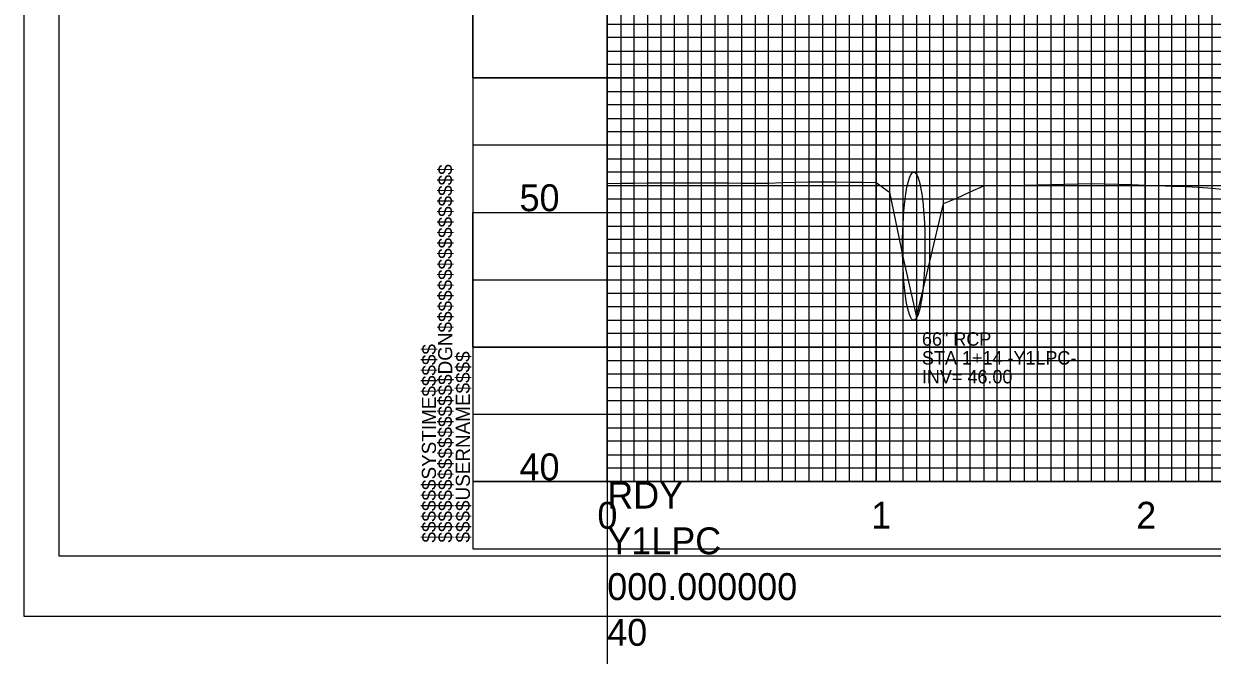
# Model space of a CAD drawing. Extents: x 2345490 to 2445302, y 465165 to 573888.
# Drawn here: x 2410678.3 to 2411120.3, y 541012.2 to 541246.8 of the extents above; entities that cross this region are included whole.
import ezdxf

# ---------------------------------------------------------------- set-up
doc = ezdxf.new("R2010")
doc.units = 0
for name, color, linetype in [('Old_Level_1', 7, 'Continuous'), ('Old_Level_18', 7, 'Continuous'), ('Old_Level_3', 7, 'Continuous'), ('Old_Level_40', 7, 'Continuous'), ('Old_Level_41', 7, 'Continuous'), ('Old_Level_42', 7, 'Continuous'), ('Old_Level_43', 7, 'Continuous'), ('Old_Level_50', 7, 'Continuous'), ('Old_Level_51', 7, 'Continuous'), ('Old_Level_52', 7, 'Continuous'), ('Old_Level_57', 7, 'Continuous'), ('Old_Level_63', 7, 'Continuous')]:
    doc.layers.add(name, color=color, linetype=linetype)

msp = doc.modelspace()

# ---------------------------------------------------------------- linework, layer by layer
at = {"layer": 'Old_Level_1'}
msp.add_lwpolyline([(2410895.325, 541187.52725), (2410900.325, 541187.592), (2410905.325, 541187.657), (2410910.325, 541187.722), (2410915.325, 541187.7825), (2410920.325, 541187.7665), (2410925.325, 541187.75025), (2410930.325, 541187.73025), (2410935.325, 541187.706), (2410940.325, 541187.68175), (2410945.325, 541187.6575), (2410950.325, 541187.63325), (2410955.325, 541187.6205), (2410960.325, 541187.8065), (2410965.325, 541187.9925), (2410970.325, 541188.062), (2410975.325, 541188.05525), (2410980.325, 541188.04775), (2410985.325, 541188.03925), (2410990.325, 541188.0295), (2410995.325, 541187.87375), (2411000.325, 541184.212), (2411005.325, 541159.72875), (2411010.325, 541137.8045), (2411015.325, 541158.46225), (2411020.325, 541180.115), (2411025.325, 541182.06925), (2411030.325, 541184.38625), (2411035.325, 541186.67925), (2411040.325, 541186.71225), (2411045.325, 541186.7995), (2411050.325, 541186.90625), (2411055.325, 541187.01375), (2411060.325, 541187.1215), (2411065.325, 541187.22975), (2411070.325, 541187.3385), (2411075.325, 541187.448), (2411080.325, 541187.37475), (2411085.325, 541187.22175), (2411090.325, 541187.06025), (2411095.325, 541186.8905), (2411100.325, 541186.71225), (2411105.325, 541186.525), (2411110.325, 541186.323), (2411115.325, 541186.0975), (2411120.325, 541185.732), (2411125.325, 541185.26675)], dxfattribs=at)
at = {"layer": 'Old_Level_18'}
msp.add_line((2410845.325, 541051.694), (2410845.325, 541051.694), dxfattribs=at)
msp.add_line((2410845.325, 541051.694), (2410845.325, 541051.694), dxfattribs=at)
msp.add_lwpolyline([(2412345.325, 542101.694), (2410845.325, 542101.694), (2410845.325, 541051.694), (2412345.325, 541051.694)], close=True, dxfattribs=at)
at = {"layer": 'Old_Level_3'}
msp.add_ellipse((2411009.325, 541164.194), major_axis=(0, 27.5), ratio=0.151267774, dxfattribs=at)
at = {"layer": 'Old_Level_40'}
msp.add_line((2410845.325, 541051.694), (2410845.325, 541051.694), dxfattribs=at)
msp.add_line((2410845.325, 541051.694), (2410845.325, 541051.694), dxfattribs=at)
msp.add_line((2410845.325, 541051.694), (2410845.325, 541051.694), dxfattribs=at)
msp.add_line((2410845.325, 541051.694), (2410845.325, 541051.694), dxfattribs=at)
at = {"layer": 'Old_Level_41'}
msp.add_line((2412345.325, 541076.694), (2410845.325, 541076.694), dxfattribs=at)
for points in [[(2410845.325, 542101.694), (2410895.325, 542101.694), (2410895.325, 541076.694), (2410945.325, 541076.694), (2410945.325, 542101.694), (2410995.325, 542101.694), (2410995.325, 541076.694), (2411045.325, 541076.694), (2411045.325, 542101.694), (2411095.325, 542101.694), (2411095.325, 541076.694), (2411145.325, 541076.694), (2411145.325, 542101.694), (2411195.325, 542101.694), (2411195.325, 541076.694), (2411245.325, 541076.694), (2411245.325, 542101.694), (2411295.325, 542101.694), (2411295.325, 541076.694), (2411345.325, 541076.694), (2411345.325, 542101.694), (2411395.325, 542101.694), (2411395.325, 541076.694), (2411445.325, 541076.694)], [(2410920.325, 541076.694), (2410920.325, 542101.694), (2410970.325, 542101.694), (2410970.325, 541076.694), (2411020.325, 541076.694), (2411020.325, 542101.694), (2411070.325, 542101.694), (2411070.325, 541076.694), (2411120.325, 541076.694), (2411120.325, 542101.694), (2411170.325, 542101.694), (2411170.325, 541076.694), (2411220.325, 541076.694), (2411220.325, 542101.694), (2411270.325, 542101.694), (2411270.325, 541076.694), (2411320.325, 541076.694), (2411320.325, 542101.694), (2411370.325, 542101.694), (2411370.325, 541076.694), (2411420.325, 541076.694), (2411420.325, 542101.694), (2411470.325, 542101.694)], [(2412345.325, 541201.694), (2410845.325, 541201.694), (2410845.325, 541151.694), (2412345.325, 541151.694)], [(2412345.325, 541126.694), (2410845.325, 541126.694), (2410845.325, 541176.694), (2412345.325, 541176.694)], [(2412345.325, 541101.694), (2410845.325, 541101.694)], [(2410882.825, 541051.694), (2410882.825, 541051.694)]]:
    msp.add_lwpolyline(points, dxfattribs=at)
at = {"layer": 'Old_Level_42'}
msp.add_lwpolyline([(2412345.325, 541226.694), (2410845.325, 541226.694), (2410845.325, 541276.694), (2412345.325, 541276.694)], dxfattribs=at)
at = {"layer": 'Old_Level_43'}
for points in [[(2410900.325, 542101.694), (2410900.325, 541076.694), (2410905.325, 541076.694), (2410905.325, 542101.694)], [(2410910.325, 542101.694), (2410910.325, 541076.694), (2410915.325, 541076.694), (2410915.325, 542101.694)], [(2410925.325, 542101.694), (2410925.325, 541076.694), (2410930.325, 541076.694), (2410930.325, 542101.694)], [(2410935.325, 542101.694), (2410935.325, 541076.694), (2410940.325, 541076.694), (2410940.325, 542101.694)], [(2410950.325, 542101.694), (2410950.325, 541076.694), (2410955.325, 541076.694), (2410955.325, 542101.694)], [(2410960.325, 542101.694), (2410960.325, 541076.694), (2410965.325, 541076.694), (2410965.325, 542101.694)], [(2410975.325, 542101.694), (2410975.325, 541076.694), (2410980.325, 541076.694), (2410980.325, 542101.694)], [(2410985.325, 542101.694), (2410985.325, 541076.694), (2410990.325, 541076.694), (2410990.325, 542101.694)], [(2411000.325, 542101.694), (2411000.325, 541076.694), (2411005.325, 541076.694), (2411005.325, 542101.694)], [(2411010.325, 542101.694), (2411010.325, 541076.694), (2411015.325, 541076.694), (2411015.325, 542101.694)], [(2411025.325, 542101.694), (2411025.325, 541076.694), (2411030.325, 541076.694), (2411030.325, 542101.694)], [(2411035.325, 542101.694), (2411035.325, 541076.694), (2411040.325, 541076.694), (2411040.325, 542101.694)], [(2411050.325, 542101.694), (2411050.325, 541076.694), (2411055.325, 541076.694), (2411055.325, 542101.694)], [(2411060.325, 541076.694), (2411065.325, 541076.694), (2411065.325, 542101.694)], [(2411060.325, 542101.694), (2411060.325, 541076.694)], [(2411075.325, 542101.694), (2411075.325, 541076.694), (2411080.325, 541076.694), (2411080.325, 542101.694)], [(2411085.325, 542101.694), (2411085.325, 541076.694), (2411090.325, 541076.694), (2411090.325, 542101.694)], [(2411100.325, 542101.694), (2411100.325, 541076.694), (2411105.325, 541076.694), (2411105.325, 542101.694)], [(2411110.325, 542101.694), (2411110.325, 541076.694), (2411115.325, 541076.694), (2411115.325, 542101.694)], [(2410895.325, 541246.694), (2412295.325, 541246.694)], [(2412295.325, 541241.694), (2410895.325, 541241.694), (2410895.325, 541236.694), (2412295.325, 541236.694)], [(2412295.325, 541231.694), (2410895.325, 541231.694), (2410895.325, 541221.694), (2412295.325, 541221.694)], [(2412295.325, 541216.694), (2410895.325, 541216.694), (2410895.325, 541211.694), (2412295.325, 541211.694)], [(2412295.325, 541206.694), (2410895.325, 541206.694), (2410895.325, 541196.694), (2412295.325, 541196.694)], [(2412295.325, 541191.694), (2410895.325, 541191.694), (2410895.325, 541186.694), (2412295.325, 541186.694)], [(2412295.325, 541181.694), (2410895.325, 541181.694), (2410895.325, 541171.694), (2412295.325, 541171.694)], [(2412295.325, 541166.694), (2410895.325, 541166.694), (2410895.325, 541161.694), (2412295.325, 541161.694)], [(2412295.325, 541156.694), (2410895.325, 541156.694), (2410895.325, 541146.694), (2412295.325, 541146.694)], [(2412295.325, 541141.694), (2410895.325, 541141.694), (2410895.325, 541136.694), (2412295.325, 541136.694)], [(2412295.325, 541131.694), (2410895.325, 541131.694), (2410895.325, 541121.694), (2412295.325, 541121.694)], [(2412295.325, 541116.694), (2410895.325, 541116.694), (2410895.325, 541111.694), (2412295.325, 541111.694)], [(2412295.325, 541106.694), (2410895.325, 541106.694), (2410895.325, 541096.694), (2412295.325, 541096.694)], [(2412295.325, 541091.694), (2410895.325, 541091.694), (2410895.325, 541086.694), (2412295.325, 541086.694)], [(2412295.325, 541081.694), (2410895.325, 541081.694)]]:
    msp.add_lwpolyline(points, dxfattribs=at)
at = {"layer": 'Old_Level_50'}
msp.add_line((2410678.325, 541026.694), (2410678.325, 541026.694), dxfattribs=at)
msp.add_lwpolyline([(2412357.825, 542104.244), (2410691.325, 542104.244), (2410691.325, 541049.144), (2412357.825, 541049.144)], close=True, dxfattribs=at)
at = {"layer": 'Old_Level_51'}
msp.add_lwpolyline([(2412362.325, 542126.694), (2410678.325, 542126.694), (2410678.325, 541026.694), (2412362.325, 541026.694)], close=True, dxfattribs=at)
at = {"layer": 'Old_Level_52'}
msp.add_line((2410691.325, 541049.144), (2410691.325, 541049.144), dxfattribs=at)
at = {"layer": 'Old_Level_57'}
for p, q in [((2410895.32475, 541076.69425), (2410895.32475, 541626.69425)), ((2410995.32475, 541076.69425), (2410995.32475, 541626.69425)), ((2411095.32475, 541076.69425), (2411095.32475, 541626.69425)), ((2410845.32525, 541226.69425), (2412395.32475, 541226.69425)), ((2410845.32525, 541176.69425), (2412395.32475, 541176.69425)), ((2410845.325, 541126.69425), (2412395.32475, 541126.69425)), ((2410845.32525, 541076.69425), (2412395.32475, 541076.69425))]:
    msp.add_line(p, q, dxfattribs=at)
at = {"layer": 'Old_Level_63'}
for q in [(2410895.325, 543576.694), (2412329.74775, 541076.694), (2410895.325, 538576.694)]:
    msp.add_line((2410895.325, 541076.694), q, dxfattribs=at)

# ---------------------------------------------------------------- texts
at = {"layer": 'Old_Level_1'}
for s, height, p in [('50', 10.000001, (2410862.7115, 541177.194)), ('40', 10.000001, (2410862.7115, 541077.194)), ('0', 10, (2410891.666, 541059.194)), ('1', 10, (2410993.5055, 541059.194)), ('2', 10, (2411092.054, 541059.194))]:
    msp.add_text(s, height=height, dxfattribs=at).set_placement(p)
at = {"layer": 'Old_Level_3'}
for s, height, p in [('66" RCP', 5, (2411012.37525, 541127.208)), ('STA 1+14 -Y1LPC-', 4.9999995, (2411012.37525, 541120.208)), ('INV= 46.00', 5, (2411012.37525, 541113.208))]:
    msp.add_text(s, height=height, dxfattribs=at).set_placement(p)
at = {"layer": 'Old_Level_41'}
for s, p in [('$$$$$$$$$$$$$$$$DGN$$$$$$$$$$$$$$$$', (2410837.675, 541054.0565)), ('$$$$$$SYSTIME$$$$$', (2410831.625, 541054.0565)), ('$$$$USERNAME$$$$', (2410844.25, 541054.069))]:
    msp.add_text(s, height=5.25, rotation=90, dxfattribs=at).set_placement(p)
at = {"layer": 'Old_Level_63'}
for s, p in [('RDY', (2410895.325, 541066.694)), ('Y1LPC', (2410895.325, 541049.69375)), ('000.000000', (2410895.325, 541032.69375)), ('40', (2410895.325, 541015.69375))]:
    msp.add_text(s, height=10.000001, dxfattribs=at).set_placement(p)

doc.saveas('drawing.dxf')
